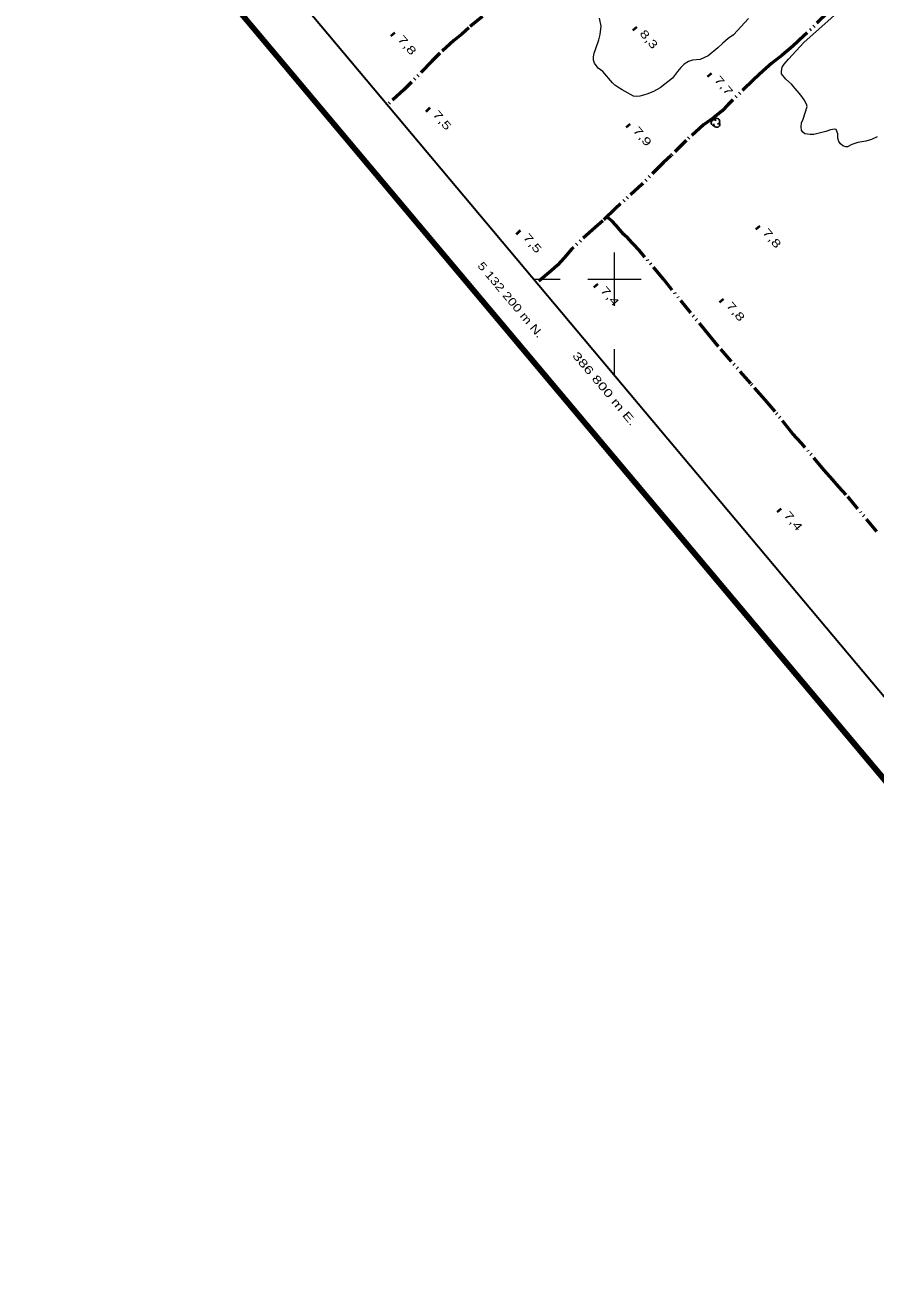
# Model space of a CAD drawing. Extents: x 386081 to 389416, y 5130568 to 5134082.
# Drawn here: x 386578.8 to 386897.7, y 5131828.9 to 5132295.3 of the extents above; entities that cross this region are included whole.
import ezdxf
from ezdxf.enums import TextEntityAlignment as Align

# ---------------------------------------------------------------- set-up
doc = ezdxf.new("R2010")
doc.units = 0
doc.header["$LTSCALE"] = 1.2
doc.linetypes.add('DASH_DOUBLE_DOT', pattern=[9.2, 5, -1.2, 0.3, -1.2, 0.3, -1.2])
for name, color, linetype, lineweight in [('2', 7, 'Continuous', 13), ('3', 7, 'Continuous', 140), ('4', 7, 'DASH_DOUBLE_DOT', 53), ('44', 7, 'Continuous', 25), ('60', 7, 'Continuous', 13), ('61', 7, 'Continuous', 13)]:
    doc.layers.add(name, color=color, linetype=linetype, lineweight=lineweight)

msp = doc.modelspace()

# ---------------------------------------------------------------- linework, layer by layer
at = {"layer": '2'}
for points in [[(386870.14, 5132255.86), (386869.95, 5132257.13), (386870.12, 5132258.59), (386870.69, 5132259.94), (386872.2, 5132264.78), (386871.98, 5132265.57), (386871.1, 5132267.29), (386869.81, 5132269.01), (386866.31, 5132273.13), (386864.21, 5132275.04), (386862.62, 5132277.01), (386862.6, 5132277.8), (386862.89, 5132279.45), (386863.63, 5132280.63), (386865.15, 5132282.44), (386870.92, 5132288.76), (386891.4, 5132307.09)], [(386800.11, 5132272.74), (386799.19, 5132273.67), (386795.62, 5132277.89), (386793.76, 5132279.14), (386792.41, 5132281), (386792.05, 5132282.11), (386792.05, 5132283.35), (386792.31, 5132284.7), (386792.87, 5132286.12), (386794.06, 5132289.75), (386794.51, 5132291.79), (386794.89, 5132294.87), (386794.35, 5132297.9)], [(386850.16, 5132297.72), (386844.61, 5132291.65), (386842.62, 5132290.18), (386840.57, 5132288.52), (386838.64, 5132286.75), (386835.1, 5132283.75), (386832.12, 5132282.41), (386829.2, 5132282.12), (386827.71, 5132281.63), (386826.1, 5132280.66), (386824.79, 5132279.37), (386823.55, 5132277.9), (386821.74, 5132275.38), (386817.07, 5132271.77), (386814.59, 5132270.42), (386812.48, 5132269.45), (386810.87, 5132268.97), (386809.44, 5132268.67), (386808.02, 5132268.49), (386807.03, 5132268.62), (386802.77, 5132270.94), (386801.16, 5132271.93), (386800.11, 5132272.74)], [(386898.45, 5132253.32), (386896.37, 5132252.34), (386894.21, 5132251.75), (386891.19, 5132251.24), (386888.91, 5132250.51), (386887.29, 5132249.66), (386886.66, 5132249.67), (386885.61, 5132250.01), (386884.67, 5132250.7), (386884.07, 5132251.68), (386883.73, 5132252.88), (386883.69, 5132254.45), (386883.1, 5132256.18), (386882.48, 5132256.24), (386880.93, 5132256.05), (386879.2, 5132255.42), (386874.75, 5132254.2), (386873.28, 5132254.2), (386871.34, 5132254.55), (386870.59, 5132255.11), (386870.14, 5132255.86)]]:
    msp.add_lwpolyline(points, dxfattribs=at)
at = {"layer": '3'}
for p, q in [((386807.34, 5132294.19), (386807.85, 5132293.58)), ((386716.58, 5132292.07), (386717.09, 5132291.46)), ((386835.31, 5132276.9), (386835.82, 5132276.29)), ((386729.74, 5132263.91), (386730.25, 5132263.3)), ((386804.84, 5132257.88), (386805.35, 5132257.27)), ((386853.43, 5132219.68), (386853.94, 5132219.07)), ((386763.62, 5132217.83), (386764.13, 5132217.22)), ((386792.66, 5132197.93), (386793.17, 5132197.32)), ((386839.79, 5132192.25), (386840.3, 5132191.64)), ((386861.41, 5132113.71), (386861.92, 5132113.1))]:
    msp.add_line(p, q, dxfattribs=at)
at = {"layer": '4'}
for points in [[(386750.38, 5132298.53), (386745.26, 5132294.26), (386742.65, 5132291.81), (386739.73, 5132289.42), (386734.45, 5132284.7), (386731.46, 5132281.76), (386721.11, 5132271.1), (386714.72, 5132265.33)], [(386880.11, 5132300.12), (386871, 5132291.17), (386866.82, 5132287.31), (386862.89, 5132283.93), (386858.97, 5132280.93), (386855.73, 5132278.11), (386852.24, 5132274.92), (386842.58, 5132265.53), (386840.34, 5132263.07), (386837.1, 5132260.5), (386833.37, 5132257.93)], [(386833.37, 5132257.93), (386826.81, 5132251.99), (386821.2, 5132246.34), (386818.34, 5132243.77), (386810.37, 5132235.67), (386800.26, 5132226.48), (386795.59, 5132221.88), (386792.67, 5132219.37), (386783.93, 5132211.4), (386781.13, 5132208.03), (386778.57, 5132205.27), (386776.21, 5132203.18), (386770.78, 5132198.59)], [(386898.3, 5132105.4), (386886.88, 5132119.13), (386884.04, 5132122.12), (386881.76, 5132124.92), (386878.55, 5132128.41), (386870.1, 5132138.54), (386866.71, 5132142.21), (386860.17, 5132150.42), (386856.47, 5132154.77), (386851.04, 5132160.87), (386839.01, 5132174.74), (386835.56, 5132178.84), (386818.42, 5132199.85), (386809.18, 5132210.91), (386805.11, 5132215.26), (386803.38, 5132216.88), (386800.6, 5132220.18), (386798.94, 5132221.86), (386797.09, 5132223.35)]]:
    msp.add_lwpolyline(points, dxfattribs=at)
at = {"layer": '44'}
for centre, start, end in [((386838.295, 5132259.152), 282.26917, 149.72626), ((386838.295, 5132259.152), 282.26917, 149.72626), ((386837.337, 5132258.595), 44.11537, 269.80396), ((386837.337, 5132258.595), 44.11537, 269.80396), ((386838.295, 5132258.038), 166.93686, 29.62122), ((386838.295, 5132258.038), 166.93686, 29.62122)]:
    msp.add_arc(centre, 1.114, start, end, dxfattribs=at)
at = {"layer": '60'}
msp.add_line((388114.02, 5130569.89), (386082.87, 5132988.02), dxfattribs=at)
at = {"layer": '60', "lineweight": 158}
msp.add_lwpolyline([(386081.46, 5132988.14), (387383.17, 5134081.54), (389415.62, 5131661.88), (388113.9, 5130568.48)], close=True, dxfattribs=at)
at = {"layer": '60', "lineweight": 35}
msp.add_lwpolyline([(386109.63, 5132985.69), (387380.72, 5134053.36), (389052.99, 5132062.51), (387781.9, 5130994.83)], close=True, dxfattribs=at)
at = {"layer": '61'}
for p, q in [((386800, 5132190), (386800, 5132210)), ((386769.59, 5132200), (386779.59, 5132200)), ((386790, 5132200), (386810, 5132200)), ((386800, 5132163.8), (386800, 5132173.8))]:
    msp.add_line(p, q, dxfattribs=at)

# ---------------------------------------------------------------- texts
at = {"layer": '3'}
for s, width, p in [('8,3    ', 1.4, (386809.17, 5132291.97)), ('7,8    ', 1.45, (386718.41, 5132289.85)), ('7,7    ', 1.45, (386837.14, 5132274.68)), ('7,5    ', 1.45, (386731.57, 5132261.69)), ('7,9    ', 1.45, (386806.67, 5132255.66)), ('7,8    ', 1.45, (386855.26, 5132217.46)), ('7,5    ', 1.45, (386765.45, 5132215.61)), ('7,4    ', 1.45, (386794.49, 5132195.71)), ('7,8    ', 1.45, (386841.62, 5132190.03)), ('7,4    ', 1.45, (386863.24, 5132111.49))]:
    msp.add_text(s, height=3, rotation=310.294, dxfattribs=dict(at, width=width)).set_placement(p)
at = {"layer": '61'}
for s, width, p in [('5 132 200 m N.', 1.3, (386759.831, 5132191.33)), ('386 800 m E.', 1.45, (386795.07, 5132158.01))]:
    msp.add_text(s, height=3, rotation=310.03, dxfattribs=dict(at, width=width)).set_placement(p, align=Align.CENTER)

doc.saveas('drawing.dxf')
